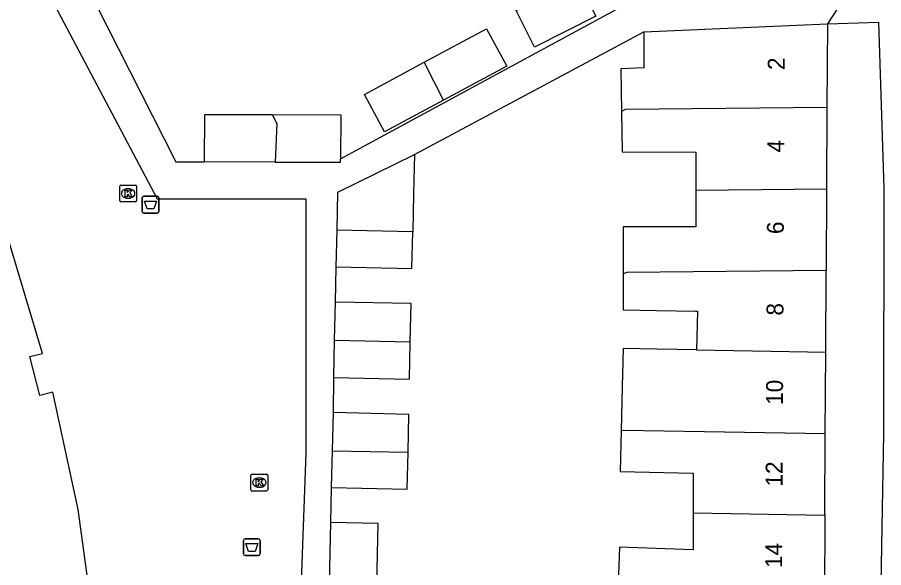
# Model space of a CAD drawing. Extents: x 163010 to 163853, y 382793 to 383982.
# Drawn here: x 163535.9 to 163587.2, y 383571.4 to 383604 of the extents above; entities that cross this region are included whole.
import ezdxf

# ---------------------------------------------------------------- set-up
doc = ezdxf.new("R2010")
doc.units = 0
for name, color, linetype in [('IMGEO_Afvalbak', 7, 'Continuous'), ('IMGEO_Kolk', 7, 'Continuous'), ('IMGEO_Pand', 7, 'Continuous'), ('IMGEO_Pand_nummerreeks', 7, 'Continuous'), ('IMGEO_Voetpad_open', 7, 'Continuous')]:
    doc.layers.add(name, color=color, linetype=linetype)

msp = doc.modelspace()

# ---------------------------------------------------------------- linework, layer by layer
at = {"layer": 'IMGEO_Afvalbak'}
for p, q in [((163543.266, 383592.515), (163543.266, 383593.315)), ((163543.266, 383593.315), (163543.266, 383592.515)), ((163543.366, 383593.415), (163544.156, 383593.415)), ((163544.156, 383593.415), (163543.366, 383593.415)), ((163544.256, 383593.315), (163544.256, 383592.515)), ((163544.256, 383592.515), (163544.256, 383593.315)), ((163544.156, 383592.415), (163543.366, 383592.415)), ((163543.366, 383592.415), (163544.156, 383592.415)), ((163549.263, 383572.221), (163549.263, 383573.021)), ((163549.263, 383573.021), (163549.263, 383572.221)), ((163549.363, 383573.121), (163550.153, 383573.121)), ((163550.153, 383573.121), (163549.363, 383573.121)), ((163550.253, 383573.021), (163550.253, 383572.221)), ((163550.253, 383572.221), (163550.253, 383573.021)), ((163550.153, 383572.121), (163549.363, 383572.121)), ((163549.363, 383572.121), (163550.153, 383572.121))]:
    msp.add_line(p, q, dxfattribs=at)
for points in [[(163543.409, 383593.129), (163544.113, 383593.129), (163543.964, 383592.659), (163543.558, 383592.659), (163543.409, 383593.129)], [(163549.406, 383572.835), (163550.11, 383572.835), (163549.961, 383572.365), (163549.555, 383572.365), (163549.406, 383572.835)]]:
    msp.add_lwpolyline(points, dxfattribs=at)
for centre, start, end in [((163543.366, 383593.315), 90, 180), ((163543.366, 383593.315), 90, 180), ((163544.156, 383593.315), 0, 90), ((163544.156, 383593.315), 360, 90), ((163543.366, 383592.515), 180, 270), ((163543.366, 383592.515), 180, 270), ((163544.156, 383592.515), 270, 0), ((163544.156, 383592.515), 270, 0), ((163549.363, 383573.021), 90, 180), ((163549.363, 383573.021), 90, 180), ((163550.153, 383573.021), 0, 90), ((163550.153, 383573.021), 360, 90), ((163549.363, 383572.221), 180, 270), ((163549.363, 383572.221), 180, 270), ((163550.153, 383572.221), 270, 0), ((163550.153, 383572.221), 270, 0)]:
    msp.add_arc(centre, 0.1, start, end, dxfattribs=at)
at = {"layer": 'IMGEO_Kolk'}
for p, q in [((163541.934, 383593.152), (163541.934, 383594.004)), ((163542.009, 383594.078), (163542.861, 383594.078)), ((163542.422, 383593.858), (163542.447, 383593.858)), ((163542.935, 383594.004), (163542.935, 383593.152)), ((163542.445, 383593.298), (163542.42, 383593.298)), ((163542.861, 383593.078), (163542.009, 383593.078)), ((163549.701, 383576.021), (163549.701, 383576.873)), ((163549.776, 383576.947), (163550.628, 383576.947)), ((163550.702, 383576.873), (163550.702, 383576.021)), ((163550.189, 383576.727), (163550.214, 383576.727)), ((163550.628, 383575.947), (163549.776, 383575.947)), ((163550.212, 383576.167), (163550.187, 383576.167))]:
    msp.add_line(p, q, dxfattribs=at)
for points in [[(163541.934, 383593.152), (163541.934, 383594.004)], [(163542.009, 383594.078), (163542.861, 383594.078)], [(163542.255, 383593.778), (163542.378, 383593.778), (163542.378, 383593.627), (163542.508, 383593.778), (163542.672, 383593.778), (163542.526, 383593.627), (163542.679, 383593.378), (163542.527, 383593.378), (163542.442, 383593.542), (163542.378, 383593.475), (163542.378, 383593.378), (163542.255, 383593.378), (163542.255, 383593.778)], [(163542.935, 383594.004), (163542.935, 383593.152)], [(163542.861, 383593.078), (163542.009, 383593.078)], [(163549.701, 383576.021), (163549.701, 383576.873)], [(163549.776, 383576.947), (163550.628, 383576.947)], [(163550.702, 383576.873), (163550.702, 383576.021)], [(163550.022, 383576.647), (163550.145, 383576.647), (163550.145, 383576.496), (163550.275, 383576.647), (163550.439, 383576.647), (163550.293, 383576.496), (163550.446, 383576.247), (163550.294, 383576.247), (163550.209, 383576.411), (163550.145, 383576.344), (163550.145, 383576.247), (163550.022, 383576.247), (163550.022, 383576.647)], [(163550.628, 383575.947), (163549.776, 383575.947)]]:
    msp.add_lwpolyline(points, dxfattribs=at)
for centre, start, end in [((163542.011, 383594.002), 91.552, 178.448), ((163542.011, 383594.002), 91.552, 178.448), ((163542.859, 383594.002), 1.552, 88.448), ((163542.859, 383594.002), 1.552, 88.448), ((163542.011, 383593.154), 181.552, 268.448), ((163542.011, 383593.154), 181.552, 268.448), ((163542.859, 383593.154), 271.552, 358.448), ((163542.859, 383593.154), 271.552, 358.448), ((163549.778, 383576.871), 91.552, 178.448), ((163549.778, 383576.871), 91.552, 178.448), ((163550.626, 383576.871), 1.552, 88.448), ((163550.626, 383576.871), 1.552, 88.448), ((163549.778, 383576.023), 181.552, 268.448), ((163549.778, 383576.023), 181.552, 268.448), ((163550.626, 383576.023), 271.552, 358.448), ((163550.626, 383576.023), 271.552, 358.448)]:
    msp.add_arc(centre, 0.0765, start, end, dxfattribs=at)
for centre, major_axis, ratio, start_param, end_param in [((163542.421, 383593.578), (-0.387, 0.002), 0.722429, 4.712389, 7.853982), ((163542.446, 383593.578), (-0.39, 0.002), 0.717154, 1.570796, 4.712389), ((163550.188, 383576.447), (-0.387, 0.002), 0.722429, 4.712389, 7.853982), ((163550.213, 383576.447), (-0.39, 0.002), 0.717154, 1.570796, 4.712389)]:
    msp.add_ellipse(centre, major_axis=major_axis, ratio=ratio, start_param=start_param, end_param=end_param, dxfattribs=at)
at = {"layer": 'IMGEO_Pand'}
for points in [[(163524.611, 383560.977), (163524.386, 383561.799), (163527.768, 383562.599), (163527.808, 383560.79), (163527.877, 383557.71), (163532.876, 383557.821), (163541.114, 383558.005), (163541.1, 383558.279), (163540.678, 383565.41), (163539.885, 383565.325), (163539.659, 383567.667), (163540.441, 383567.775), (163539.467, 383574.855), (163537.97, 383581.812), (163537.2, 383581.61), (163536.603, 383583.918), (163537.366, 383584.104), (163535.313, 383590.961), (163532.755, 383597.603), (163532.008, 383597.315), (163531.124, 383599.374), (163531.855, 383599.696), (163530.858, 383601.795), (163528.712, 383606.31)], [(163569.052, 383606.247), (163570.142, 383604.08), (163566.504, 383602.25), (163565.414, 383604.418), (163569.052, 383606.247)], [(163572.991, 383603.152), (163578.861, 383603.41), (163583.856, 383603.628)], [(163583.856, 383603.628), (163583.831, 383598.677)], [(163559.977, 383601.348), (163563.671, 383603.328), (163564.858, 383601.114), (163561.106, 383599.102)], [(163572.991, 383603.152), (163572.983, 383601.02), (163571.622, 383600.972), (163571.658, 383598.429)], [(163561.106, 383599.102), (163557.626, 383597.236), (163556.439, 383599.451), (163559.977, 383601.348)], [(163561.106, 383599.102), (163559.983, 383601.319), (163559.977, 383601.348)], [(163583.831, 383598.677), (163571.872, 383598.557), (163571.658, 383598.429)], [(163571.658, 383598.429), (163571.691, 383596.043), (163576.07, 383596.019), (163576.068, 383593.772)], [(163583.831, 383598.677), (163583.807, 383593.849)], [(163546.967, 383595.45), (163546.977, 383598.26), (163550.963, 383598.248)], [(163550.963, 383598.248), (163555.028, 383598.236), (163555.02, 383595.635)], [(163550.963, 383598.248), (163551.24, 383597.722), (163551.136, 383595.438)], [(163554.811, 383591.401), (163554.859, 383593.646), (163559.388, 383595.896)], [(163559.388, 383595.896), (163559.338, 383593.551), (163559.29, 383591.312)], [(163551.136, 383595.438), (163546.967, 383595.45)], [(163551.136, 383595.438), (163555.019, 383595.426), (163555.02, 383595.635)], [(163576.068, 383593.772), (163576.066, 383591.6), (163571.767, 383591.604), (163571.761, 383588.825)], [(163576.068, 383593.772), (163583.807, 383593.849)], [(163583.807, 383593.849), (163583.782, 383589.015)], [(163554.765, 383589.229), (163554.811, 383591.401)], [(163554.765, 383589.229), (163559.244, 383589.133), (163559.29, 383591.312)], [(163559.29, 383591.312), (163559.278, 383591.305), (163554.811, 383591.401)], [(163571.761, 383588.825), (163571.756, 383586.675), (163573.726, 383586.647), (163576.041, 383586.614), (163576.111, 383586.613), (163576.163, 383586.612), (163576.103, 383584.318)], [(163583.782, 383589.015), (163571.968, 383588.898), (163571.761, 383588.825)], [(163583.757, 383584.182), (163583.782, 383589.015)], [(163554.668, 383584.877), (163554.715, 383587.144)], [(163559.149, 383584.79), (163559.195, 383587.052), (163554.715, 383587.144)], [(163554.623, 383582.666), (163554.668, 383584.877)], [(163554.623, 383582.666), (163559.103, 383582.573), (163559.149, 383584.79)], [(163554.668, 383584.877), (163559.139, 383584.787), (163559.149, 383584.79)], [(163576.103, 383584.318), (163573.779, 383584.359), (163571.758, 383584.395), (163571.703, 383582.116), (163571.641, 383579.542)], [(163576.103, 383584.318), (163579.428, 383584.259), (163583.757, 383584.182)], [(163583.731, 383579.351), (163583.757, 383584.182)], [(163554.537, 383578.338), (163554.591, 383580.592)], [(163559.016, 383578.247), (163559.07, 383580.484), (163554.591, 383580.592)], [(163571.641, 383579.542), (163571.582, 383577.106), (163575.911, 383577.002), (163575.909, 383574.658)], [(163571.641, 383579.542), (163571.802, 383579.563), (163583.731, 383579.351)], [(163583.706, 383574.521), (163583.731, 383579.351)], [(163554.484, 383576.159), (163554.537, 383578.338)], [(163554.484, 383576.159), (163558.964, 383576.056), (163559.016, 383578.247)], [(163554.537, 383578.338), (163559.002, 383578.245), (163559.016, 383578.247)], [(163575.909, 383574.658), (163575.908, 383572.472), (163571.539, 383572.617), (163571.449, 383569.909)], [(163575.909, 383574.658), (163583.706, 383574.521)], [(163583.706, 383574.521), (163583.681, 383569.691)], [(163554.363, 383570.465), (163554.44, 383574.083)], [(163557.173, 383570.406), (163557.25, 383574.024), (163554.44, 383574.083)]]:
    msp.add_lwpolyline(points, dxfattribs=at)
at = {"layer": 'IMGEO_Voetpad_open'}
for points in [[(163535.402, 383609.817), (163544.154, 383593.256), (163552.957, 383593.256), (163552.957, 383589.318), (163552.957, 383578.182), (163552.189, 383557.011)], [(163584.822, 383605.128), (163583.856, 383603.628)], [(163540.479, 383604.868), (163545.27, 383595.455), (163546.967, 383595.45)], [(163555.02, 383595.635), (163571.34, 383604.482), (163572.001, 383604.506)], [(163583.856, 383603.628), (163586.887, 383603.721), (163587.188, 383593.897), (163587.172, 383579.329), (163586.94, 383566.017), (163586.876, 383564.868)], [(163559.388, 383595.896), (163572.991, 383603.152)], [(163554.715, 383587.144), (163554.765, 383589.229)], [(163554.591, 383580.592), (163554.623, 383582.666)], [(163554.44, 383574.083), (163554.484, 383576.159)]]:
    msp.add_lwpolyline(points, dxfattribs=at)

# ---------------------------------------------------------------- texts
at = {"layer": 'IMGEO_Pand_nummerreeks'}
for s, rotation, p in [('2', 89.713, (163581.323, 383600.888)), ('4', 89.713, (163581.298, 383596)), ('6', 89.7006, (163581.273, 383591.17)), ('8', 89.7023, (163581.247, 383586.341)), ('10', 89.7023, (163581.221, 383581.048)), ('12', 89.7006, (163581.195, 383576.211)), ('14', 89.7006, (163581.169, 383571.384))]:
    msp.add_text(s, height=1, rotation=rotation, dxfattribs=at).set_placement(p)

doc.saveas('drawing.dxf')
